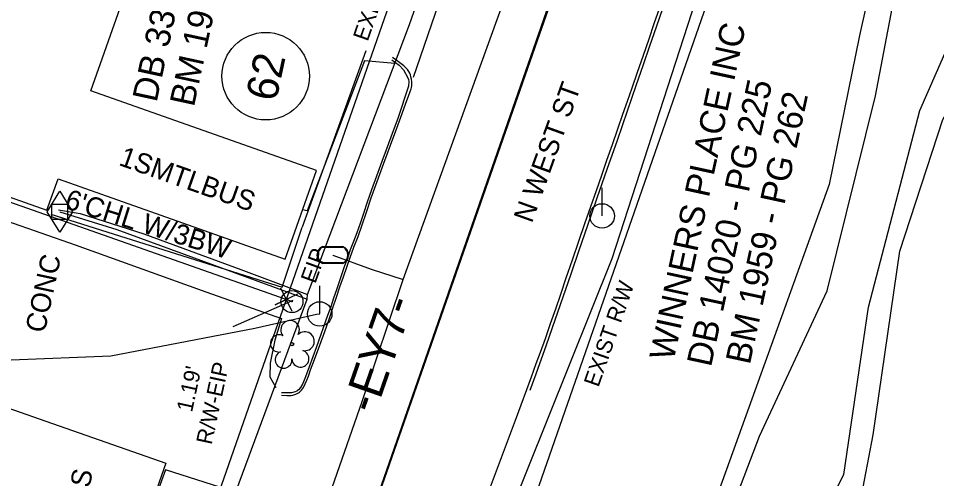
# Model space of a CAD drawing. Extents: x 2100323 to 2109811, y 740376 to 749755.
# Drawn here: x 2105911 to 2106094.8, y 744238.1 to 744330.2 of the extents above; entities that cross this region are included whole.
import ezdxf

# ---------------------------------------------------------------- set-up
doc = ezdxf.new("R2010")
doc.units = 0
for name, color, linetype in [('Exist Building', 7, 'Continuous'), ('Exist Building Text', 7, 'Continuous'), ('Exist Horizontal Alignment', 7, 'Continuous'), ('Exist Horizontal Alignment Direction Label', 7, 'Continuous'), ('Exist Hydro Jurisdictional Stream or Body of Water', 7, 'Continuous'), ('Exist Other Culture Fence Line', 7, 'Continuous'), ('Exist Other Culture Fence Line Text', 7, 'Continuous'), ('Exist Property Corner CELL', 7, 'Continuous'), ('Exist Property Deed Book Text', 7, 'Continuous'), ('Exist Property Iron Pin CELL', 7, 'Continuous'), ('Exist Property Iron Pin Text', 7, 'Continuous'), ('Exist Property Line', 7, 'Continuous'), ('Exist Property Line Leader', 7, 'Continuous'), ('Exist Property Line Text', 7, 'Continuous'), ('Exist Property Owner Number CELL', 7, 'Continuous'), ('Exist Property Owner Text', 7, 'Continuous'), ('Exist Right of Way Line', 7, 'Continuous'), ('Exist Right of Way Line Text', 7, 'Continuous'), ('Exist Roads Curbs', 7, 'Continuous'), ('Exist Roads Curbs Text', 7, 'Continuous'), ('Exist Roads EOP', 7, 'Continuous'), ('Exist Roads EOP Other', 7, 'Continuous'), ('Exist Roads EOP Text', 7, 'Continuous'), ('Exist Roads EOT', 7, 'Continuous'), ('Exist Utilities Gas Meter CELL', 7, 'Continuous'), ('Exist Utilities Gas UG Line SUE LOS B', 7, 'Continuous'), ('Exist Utilities Power Pole CELL', 7, 'Continuous'), ('Exist Utilities Power UG Cable SUE LOS B', 7, 'Continuous'), ('Exist Utilities Sanitary Sewer UG Line', 7, 'Continuous'), ('Exist Utilities Water Meter CELL', 7, 'Continuous'), ('Exist Utilities Water UG Line SUE LOS B', 7, 'Continuous'), ('Exist Vegetation Hedge Row', 7, 'Continuous'), ('Exist Vegetation Tree CELL', 7, 'Continuous'), ('Exist Vegetation Woods Line', 7, 'Continuous')]:
    doc.layers.add(name, color=color, linetype=linetype)

msp = doc.modelspace()

# ---------------------------------------------------------------- linework, layer by layer
at = {"layer": 'Exist Building'}
for points in [[(2105806.67, 744330.7), (2105916.69, 744291.8), (2105918.91, 744298.1), (2105964.38, 744282.02), (2105970.64, 744299.72), (2105925.5, 744315.69), (2105931.78, 744333.44), (2105821.44, 744372.46)], [(2105921.17, 744186), (2105805.65, 744226.38), (2105807.15, 744230.66), (2105777.63, 744240.98), (2105807.33, 744325.93), (2105844.61, 744312.89), (2105832.71, 744278.85), (2105940.46, 744241.18)]]:
    msp.add_lwpolyline(points, close=True, dxfattribs=at)
at = {"layer": 'Exist Horizontal Alignment'}
msp.add_line((2105895.11, 743982.64), (2106090.31, 744541.93), dxfattribs=at)
at = {"layer": 'Exist Hydro Jurisdictional Stream or Body of Water'}
for points in [[(2106030.1, 744106.77), (2106027.73, 744129.83), (2106036, 744152.88), (2106042.3, 744180.57), (2106060.6, 744208.66), (2106076.18, 744238.92), (2106081.11, 744272.38), (2106091.39, 744311.78), (2106106.89, 744347.11), (2106118.8, 744388.83), (2106127.73, 744420.18), (2106142.46, 744461.1), (2106152.25, 744501.38), (2106165.08, 744534.89), (2106176.36, 744571.43), (2106188.36, 744585.82), (2106200.06, 744603.31), (2106217.97, 744626.57), (2106232.02, 744654.16), (2106243.56, 744681.01), (2106258.45, 744696.26), (2106279.76, 744696.48)], [(2105982, 744088.26), (2105982.54, 744105.88), (2105992.49, 744114.74), (2105999.38, 744135.51), (2106008.27, 744156.65), (2106026.05, 744179.14), (2106047.96, 744216.83), (2106059.3, 744246.58), (2106072.87, 744275.67), (2106082.56, 744314.68), (2106089.19, 744349.68), (2106102.09, 744395.37), (2106119.76, 744425.32), (2106130.02, 744466.78), (2106136.95, 744504.54)]]:
    msp.add_lwpolyline(points, dxfattribs=at)
at = {"layer": 'Exist Other Culture Fence Line'}
for points in [[(2105980.54, 744323.67), (2105967.79, 744288.4)], [(2105917.44, 744291.01), (2105963.8, 744276.42), (2105967.79, 744288.4)]]:
    msp.add_lwpolyline(points, dxfattribs=at)
at = {"layer": 'Exist Property Corner CELL'}
msp.add_line((2105964.61, 744273.93), (2105964.61, 744273.93), dxfattribs=at)
msp.add_lwpolyline([(2105966.87, 744275.01), (2105962.36, 744272.85), (2105964.61, 744273.93), (2105965.69, 744271.67), (2105963.53, 744276.18)], dxfattribs=at)
at = {"layer": 'Exist Property Iron Pin CELL'}
for radius in [2.2, 0.0707]:
    msp.add_circle((2105965.73, 744273.53), radius, dxfattribs=at)
at = {"layer": 'Exist Property Line'}
for p, q in [((2105964.61, 744273.93), (2105805.66, 744329.9)), ((2105965.73, 744273.53), (2105964.61, 744273.93))]:
    msp.add_line(p, q, dxfattribs=at)
at = {"layer": 'Exist Property Line Leader'}
msp.add_line((2105965.89, 744273.74), (2105953.88, 744268.5), dxfattribs=at)
at = {"layer": 'Exist Property Owner Number CELL'}
msp.add_circle((2105960.48, 744318.62), 8.75, dxfattribs=at)
at = {"layer": 'Exist Right of Way Line'}
for p, q in [((2105865.87, 743991.04), (2106061.64, 744551.93)), ((2105965.78, 744095.22), (2106118.29, 744532.16))]:
    msp.add_line(p, q, dxfattribs=at)
at = {"layer": 'Exist Roads Curbs'}
for points in [[(2106039.97, 744332.32), (2106038.63, 744328.43), (2106037.33, 744324.65), (2106036.04, 744320.88), (2106034.6, 744316.68), (2106032.84, 744311.61), (2106030.8, 744305.78), (2106028.77, 744299.95), (2106026.78, 744294.22), (2106024.89, 744288.77), (2106023.15, 744283.72), (2106021.55, 744279.04), (2106019.96, 744274.43), (2106018.37, 744269.84), (2106016.61, 744264.84), (2106014.52, 744258.98), (2106013.35, 744255.72)], [(2105985.73, 744321.86), (2105987.17, 744320.81), (2105988.08, 744319.87), (2105988.94, 744318.31), (2105989.06, 744317.93), (2105989.11, 744317.55), (2105989.06, 744316.64), (2105986.9, 744310.14), (2105985.82, 744307.18), (2105984.81, 744304.43), (2105983.75, 744301.58), (2105982.67, 744298.64), (2105981.67, 744295.88), (2105980.8, 744293.39), (2105980.05, 744291.18), (2105979.37, 744289.17), (2105978.71, 744287.28), (2105978.05, 744285.53), (2105977.42, 744283.85), (2105976.83, 744282.23), (2105976.27, 744280.65), (2105975.74, 744279.1), (2105975.19, 744277.51), (2105974.64, 744275.89), (2105974.07, 744274.23), (2105973.49, 744272.5), (2105972.88, 744270.71), (2105970.68, 744264.5), (2105968.47, 744258.48), (2105967.91, 744257.13), (2105967.44, 744256.31), (2105967.03, 744255.86), (2105966.81, 744255.67), (2105966.69, 744255.59), (2105966.39, 744255.46), (2105965.67, 744255.3), (2105964.98, 744255.24), (2105963.65, 744255.28)], [(2105894.81, 744294.49), (2105922.31, 744284.85), (2105948.51, 744275.46), (2105963.67, 744270.11), (2105962.31, 744265.79), (2105961.38, 744261.24), (2105961.31, 744258.5), (2105962.49, 744256.32)]]:
    msp.add_lwpolyline(points, dxfattribs=at)
at = {"layer": 'Exist Roads EOP'}
for points in [[(2105990.04, 744318.43), (2106000.94, 744350.11)], [(2106005.3, 744235.91), (2106010.66, 744250.33), (2106013.67, 744258.45), (2106014.65, 744261.11), (2106015.47, 744263.39), (2106016.46, 744266.15), (2106017.51, 744269.12), (2106018.53, 744272.05), (2106019.53, 744274.99), (2106020.64, 744278.25), (2106021.87, 744281.88), (2106023.14, 744285.61), (2106024.37, 744289.16), (2106025.55, 744292.54), (2106026.67, 744295.76), (2106027.74, 744298.81), (2106028.79, 744301.83), (2106029.87, 744304.93), (2106030.97, 744308.08), (2106031.99, 744310.99), (2106032.9, 744313.62), (2106033.82, 744316.31), (2106034.9, 744319.4), (2106036.09, 744322.82), (2106037.22, 744326.1), (2106038.27, 744329.15), (2106039.3, 744332.15)], [(2105963.66, 744254.79), (2105964.72, 744254.71), (2105965.57, 744254.75), (2105965.93, 744254.82), (2105966.54, 744255.02), (2105967.05, 744255.27), (2105967.26, 744255.42), (2105967.46, 744255.59), (2105967.66, 744255.81), (2105968.04, 744256.37), (2105968.41, 744257.08), (2105968.74, 744257.83), (2105969.03, 744258.62), (2105969.47, 744259.85), (2105970.26, 744261.97), (2105971.33, 744264.82), (2105972.31, 744267.55), (2105973.16, 744269.99), (2105973.92, 744272.25), (2105974.65, 744274.41), (2105975.35, 744276.46), (2105976.03, 744278.46), (2105976.7, 744280.41), (2105977.4, 744282.37), (2105978.15, 744284.42), (2105978.96, 744286.56), (2105979.8, 744288.89), (2105980.65, 744291.43), (2105981.62, 744294.29), (2105982.8, 744297.58), (2105984.15, 744301.24), (2105985.47, 744304.81), (2105986.72, 744308.2), (2105987.78, 744311.12), (2105988.56, 744313.25), (2105989.05, 744314.63), (2105989.38, 744315.55), (2105989.57, 744316.06), (2105989.67, 744316.37), (2105989.73, 744316.7), (2105989.75, 744317.05), (2105989.73, 744317.48), (2105989.66, 744318), (2105989.56, 744318.51), (2105989.45, 744318.92), (2105989.31, 744319.25), (2105989.11, 744319.58), (2105988.87, 744319.94), (2105988.55, 744320.31), (2105988.13, 744320.7), (2105987.59, 744321.12), (2105986.78, 744321.7), (2105985.87, 744322.33)]]:
    msp.add_lwpolyline(points, dxfattribs=at)
at = {"layer": 'Exist Roads EOP Other'}
for points in [[(2105986.34, 744321.17), (2105980.24, 744321.68), (2105968.76, 744291.67), (2105967.86, 744291.85)], [(2105956.13, 744234.87), (2105940.44, 744239.87), (2105939.08, 744236.22)]]:
    msp.add_lwpolyline(points, dxfattribs=at)
at = {"layer": 'Exist Roads EOT'}
msp.add_lwpolyline([(2106017.8, 744334.28), (2106015.68, 744328.18), (2106013.43, 744321.73), (2106011.19, 744315.34), (2106008.24, 744307.16), (2106005.95, 744300.54), (2106003.37, 744292.96), (2106001.31, 744287.14), (2105999.29, 744281.3), (2105996.98, 744274.87), (2105994.47, 744267.57), (2105990.99, 744257.62), (2105987.98, 744249.09), (2105984.75, 744239.68), (2105981.84, 744231.12)], dxfattribs=at)
at = {"layer": 'Exist Utilities Gas Meter CELL'}
msp.add_line((2105919.27, 744291.5), (2105919.27, 744291.5), dxfattribs=at)
for points in [[(2105916.73, 744291.5), (2105919.27, 744295.61), (2105921.8, 744291.5), (2105919.27, 744287.39), (2105916.73, 744291.5)], [(2105917.69, 744293.04), (2105920.84, 744293.04), (2105920.84, 744289.92), (2105917.69, 744289.92), (2105917.69, 744293.04)]]:
    msp.add_lwpolyline(points, dxfattribs=at)
at = {"layer": 'Exist Utilities Gas UG Line SUE LOS B'}
for points in [[(2105892.79, 744059.77), (2105899.79, 744079.89), (2105903.16, 744085.29), (2105903.57, 744086.41), (2105913.44, 744107.48), (2105926.56, 744150.47), (2105933.84, 744176.33), (2105935.04, 744179.98), (2105953.82, 744233.66), (2105968.77, 744274.03), (2105968.85, 744274.95), (2105989.25, 744328.95), (2106026.01, 744433.76), (2106041.81, 744456.63), (2106069.54, 744536.06), (2106095.3, 744602.45), (2106151.43, 744717.19)], [(2105918.98, 744291.85), (2105923.32, 744291.13), (2105936.1, 744287.09), (2105955.48, 744279.96), (2105968.85, 744274.95)], [(2105919.27, 744291.5), (2105930.65, 744287.96), (2105954.93, 744279.11), (2105968.77, 744274.03)]]:
    msp.add_lwpolyline(points, dxfattribs=at)
at = {"layer": 'Exist Utilities Power Pole CELL'}
for p, q in [((2106027.82, 744290.66), (2106027.82, 744296.29)), ((2106027.82, 744290.66), (2106027.82, 744290.66)), ((2105971.29, 744271.05), (2105971.29, 744276.67)), ((2105971.29, 744271.05), (2105971.29, 744271.05))]:
    msp.add_line(p, q, dxfattribs=at)
for centre in [(2106027.82, 744290.66), (2105971.29, 744271.05)]:
    msp.add_circle(centre, 2.45, dxfattribs=at)
at = {"layer": 'Exist Utilities Power UG Cable SUE LOS B'}
msp.add_lwpolyline([(2105892.46, 744256.65), (2105893.67, 744258.53), (2105897.5, 744259.94), (2105909.55, 744261.86), (2105929.46, 744262.69), (2105958.29, 744268.23), (2105970.65, 744271.04), (2105971.3, 744271.05)], dxfattribs=at)
at = {"layer": 'Exist Utilities Sanitary Sewer UG Line'}
msp.add_line((2106029.59, 744368.79), (2105926.14, 744071.74), dxfattribs=at)
at = {"layer": 'Exist Utilities Water Meter CELL'}
msp.add_line((2105973.91, 744282.84), (2105973.91, 744282.84), dxfattribs=at)
for points in [[(2105971.87, 744284.54), (2105975.95, 744284.54)], [(2105971.87, 744284.4), (2105975.95, 744284.4)], [(2105975.95, 744281.28), (2105971.85, 744281.28)], [(2105975.95, 744281.14), (2105971.85, 744281.14)]]:
    msp.add_lwpolyline(points, dxfattribs=at)
for centre, radius, start, end in [((2105972.6, 744282.84), 1.86, 113.178, 245.9794), ((2105972.62, 744282.83), 1.73, 115.3009, 243.7824), ((2105975.2, 744282.84), 1.86, 293.6483, 66.3084), ((2105975.22, 744282.84), 1.73, 295.1272, 64.8728)]:
    msp.add_arc(centre, radius, start, end, dxfattribs=at)
at = {"layer": 'Exist Utilities Water UG Line SUE LOS B'}
for points in [[(2105901.71, 744027.2), (2105907.31, 744042.51), (2105907.52, 744043.42), (2105908.61, 744046.99), (2105922.38, 744086.3), (2105923.06, 744088.08), (2105929.32, 744106.7), (2105949.73, 744166.17), (2105959.75, 744196.22), (2105979.82, 744253.55), (2105988, 744277.92), (2106034.14, 744405.62), (2106085.45, 744544.72), (2106101.73, 744592.43), (2106125.14, 744654.86), (2106135.84, 744679.16), (2106155.73, 744722.6), (2106197.88, 744811.68), (2106209.79, 744827.98)], [(2105973.91, 744282.84), (2105981.59, 744279.98), (2105988, 744277.92)]]:
    msp.add_lwpolyline(points, dxfattribs=at)
at = {"layer": 'Exist Vegetation Hedge Row'}
msp.add_lwpolyline([(2106140.06, 744345.56), (2106122.41, 744307.61), (2106113.45, 744285.21), (2106107.97, 744263.91), (2106098.03, 744228.76), (2106085.07, 744205.21), (2106057.58, 744135.46), (2106045.36, 744103.83), (2106035.61, 744072.74), (2106019.21, 744076.79), (2106020.39, 744089.41), (2106031.61, 744105.68), (2106030.31, 744111.92), (2106028.35, 744120.52), (2106030.44, 744129.89), (2106043.58, 744169.03), (2106059.65, 744196.45), (2106079.45, 744233.3), (2106082.07, 744246.86), (2106087.39, 744283.63), (2106096.02, 744309.95), (2106104.37, 744324.75), (2106108.43, 744333.66)], dxfattribs=at)
at = {"layer": 'Exist Vegetation Tree CELL'}
msp.add_line((2105965.76, 744265.01), (2105965.76, 744265.01), dxfattribs=at)
msp.add_circle((2105965.76, 744265.01), 0.326, dxfattribs=at)
for centre, radius, start, end in [((2105965.37, 744267.88), 1.86, 330.1651, 219.7134), ((2105968.31, 744265.6), 1.9, 257.1011, 134.1999), ((2105963.15, 744265.16), 1.73, 62.6636, 279.3457), ((2105967.43, 744262.11), 1.7, 181.2822, 74.56), ((2105964.05, 744261.89), 1.69, 111.5671, 6.231)]:
    msp.add_arc(centre, radius, start, end, dxfattribs=at)
at = {"layer": 'Exist Vegetation Woods Line'}
msp.add_lwpolyline([(2106139.22, 744493.33), (2106131.87, 744470.67), (2106118, 744427.81), (2106100.85, 744395.36), (2106087.47, 744363.23), (2106079.34, 744326.77), (2106073.24, 744296.98), (2106050.66, 744234.2), (2106021.05, 744183.18), (2106009.99, 744162.81), (2105996.56, 744136.31), (2105993.51, 744136.94), (2106003.84, 744197.89), (2106004.35, 744218.66), (2106029.86, 744282.14), (2106060.11, 744375.59), (2106107.36, 744506.85)], dxfattribs=at)

# ---------------------------------------------------------------- texts
at = {"layer": 'Exist Building Text'}
for s, rotation, p in [('1SMTLBUS', 340.5258, (2105930.89, 744300.88)), ('2SBKBUS', 77.8136, (2105920.73, 744215.45))]:
    msp.add_text(s, height=4, rotation=rotation, dxfattribs=at).set_placement(p)
at = {"layer": 'Exist Horizontal Alignment Direction Label'}
msp.add_text('-EY7-', height=7, rotation=70.7595, dxfattribs=at).set_placement((2105982.36, 744250.83))
at = {"layer": 'Exist Other Culture Fence Line Text'}
msp.add_text("6'CHL W/3BW", height=4, rotation=342.527, dxfattribs=at).set_placement((2105920.03, 744292.29))
at = {"layer": 'Exist Property Deed Book Text'}
for s, p in [('DB 3345 - PG 887', (2105938.64, 744313.24)), ('BM 1959 - PG 262', (2105946.11, 744312.32)), ('DB 14020 - PG 225', (2106049.61, 744260.29)), ('BM 1959 - PG 262', (2106057.38, 744260.74))]:
    msp.add_text(s, height=5, rotation=77.8136, dxfattribs=at).set_placement(p)
at = {"layer": 'Exist Property Iron Pin Text'}
msp.add_text('EIP', height=3.2, rotation=70.0653, dxfattribs=at).set_placement((2105970.4, 744276.97))
at = {"layer": 'Exist Property Line Text'}
for s, p in [("1.19'", (2105945.73, 744251.26)), ('R/W-EIP', (2105949.65, 744244.76))]:
    msp.add_text(s, height=3.2, rotation=77.8136, dxfattribs=at).set_placement(p)
at = {"layer": 'Exist Property Owner Number CELL'}
msp.add_text('62', height=6.25, rotation=78.0326, dxfattribs=at).set_placement((2105962.56, 744313.35))
at = {"layer": 'Exist Property Owner Text'}
msp.add_text('WINNERS PLACE INC', height=5, rotation=77.8136, dxfattribs=at).set_placement((2106042.12, 744261.49))
at = {"layer": 'Exist Right of Way Line Text'}
for p in [(2105980.89, 744325.43), (2106027.08, 744256.26)]:
    msp.add_text('EXIST R/W', height=3.2, rotation=70.7595, dxfattribs=at).set_placement(p)
at = {"layer": 'Exist Roads Curbs Text'}
msp.add_text('CONC', height=4, rotation=77.8136, dxfattribs=at).set_placement((2105916.23, 744267.08))
at = {"layer": 'Exist Roads EOP Text'}
msp.add_text('N WEST ST', height=4, rotation=70.2566, dxfattribs=at).set_placement((2106013.76, 744289.06))

doc.saveas('drawing.dxf')
